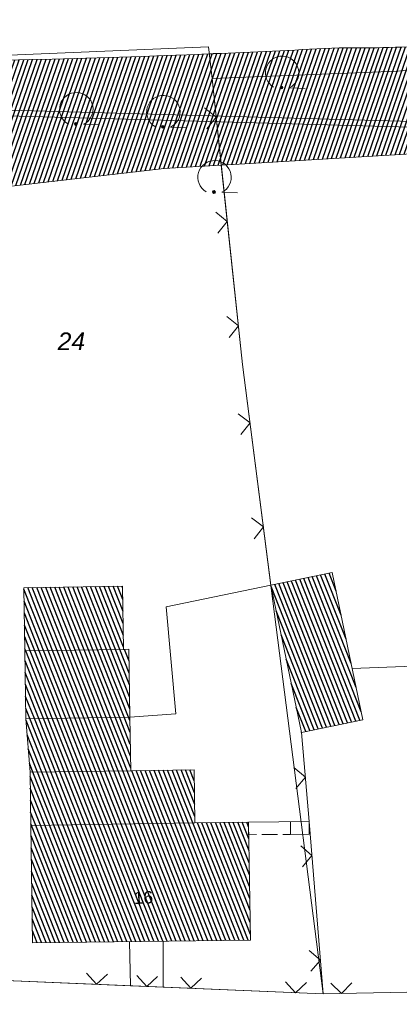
# Model space of a CAD drawing. Header units: metres. Extents: x 345144 to 348639, y 5629211 to 5635235.
# Tile 653 of 1056: x 346037 to 346055, y 5631697 to 5631744. Entities that reach past the tile are written whole.
import ezdxf
from ezdxf.enums import TextEntityAlignment as Align

# ---------------------------------------------------------------- set-up
doc = ezdxf.new("R2010")
doc.units = ezdxf.units.M
doc.header["$MEASUREMENT"] = 0
for name, color, linetype in [('028 Geländeform', 7, 'Continuous'), ('081-083 Topographie', 7, 'Continuous'), ('AX Flurstück', 7, 'Continuous'), ('AX Gebäude', 7, 'Continuous'), ('Blatt', 7, 'Continuous'), ('Definitionslinie', 7, 'Continuous'), ('Präsentationsobjekt -Text (punktförmig)', 7, 'Continuous')]:
    doc.layers.add(name, color=color, linetype=linetype)
doc.styles.add('ARIAL', font='arial.ttf', dxfattribs={"height": 1})
doc.styles.add('ARIALIT', font='ariali.ttf', dxfattribs={"height": 1})
pattern_1 = [(111.5294117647, (0, 0), (-0.186045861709, -0.07339575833), [])]

# ---------------------------------------------------------------- blocks, each defined once
blk = doc.blocks.new('alk_7100_nrwx2')
at = {"true_color": 0x2e2e2e}
h = blk.add_hatch(color=250, dxfattribs=at)
edge = h.paths.add_edge_path(flags=0)
edge.add_arc((0.024073, -0.597267), 0.057254, 180, 360, ccw=False)
edge.add_arc((0.024073, -0.597267), 0.057255, 0, 180, ccw=False)
at = {"color": 250, "lineweight": 5, "true_color": 0x2e2e2e, "flags": 128}
blk.add_lwpolyline([(0.349382, -0.597267), (1, -0.597267)], dxfattribs=at)
at = {"color": 250, "lineweight": 5, "true_color": 0x2e2e2e}
for centre, radius, start, end in [((0.024073, 0.012362), 0.690995, -61.9148169, -118.0851831), ((0.024073, -0.597267), 0.057255, 0, 180), ((0.024073, -0.597267), 0.057254, 180, 0)]:
    blk.add_arc(centre, radius, start, end, dxfattribs=at)

msp = doc.modelspace()

# ---------------------------------------------------------------- hatches: boundary and pattern name
at = {"layer": '028 Geländeform', "true_color": 0xb27500}
h = msp.add_hatch(dxfattribs=at)
h.set_pattern_fill('_USER', color=44, scale=0.2, angle=250.9552152, style=0, pattern_type=0)
h.set_pattern_definition([(250.9552151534, (0, 0), (0.1890527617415, -0.065261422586), [])])
h.paths.add_polyline_path([(346009.372, 5631740.861), (346010.685, 5631746.321), (346010.685, 5631746.321), (346012.568, 5631745.88), (346012.568, 5631745.88), (346013.011875, 5631745.712375), (346013.457563, 5631745.550484), (346013.90325, 5631745.388594), (346014.35075, 5631745.232438), (346014.79825, 5631745.076281), (346015.247563, 5631744.925859), (346015.696875, 5631744.775438), (346016.148, 5631744.63075), (346016.599125, 5631744.486063), (346017.052063, 5631744.347109), (346017.505, 5631744.208156), (346017.95975, 5631744.074938), (346018.4145, 5631743.941719), (346018.871063, 5631743.814234), (346019.327625, 5631743.68675), (346019.786, 5631743.565), (346019.786, 5631743.565), (346020.30125, 5631743.458125), (346020.817281, 5631743.355875), (346021.333313, 5631743.253625), (346021.850125, 5631743.156), (346022.366938, 5631743.058375), (346022.884531, 5631742.965375), (346023.402125, 5631742.872375), (346023.9205, 5631742.784), (346024.438875, 5631742.695625), (346024.958031, 5631742.611875), (346025.477188, 5631742.528125), (346025.997125, 5631742.449), (346026.517063, 5631742.369875), (346027.037781, 5631742.295375), (346027.5585, 5631742.220875), (346028.08, 5631742.151), (346028.08, 5631742.151), (346028.121, 5631742.15125), (346028.162, 5631742.1515), (346028.203, 5631742.15175), (346028.244, 5631742.152), (346028.285, 5631742.15225), (346028.326, 5631742.1525), (346028.367, 5631742.15275), (346028.408, 5631742.153), (346028.449, 5631742.15325), (346028.49, 5631742.1535), (346028.531, 5631742.15375), (346028.572, 5631742.154), (346028.613, 5631742.15425), (346028.654, 5631742.1545), (346028.695, 5631742.15475), (346028.736, 5631742.155), (346028.736, 5631742.155), (346028.742, 5631742.155125), (346028.748016, 5631742.155234), (346028.754031, 5631742.155344), (346028.760063, 5631742.155438), (346028.766094, 5631742.155531), (346028.772141, 5631742.155609), (346028.778188, 5631742.155688), (346028.78425, 5631742.15575), (346028.790313, 5631742.155813), (346028.796391, 5631742.155859), (346028.802469, 5631742.155906), (346028.808563, 5631742.155938), (346028.814656, 5631742.155969), (346028.820766, 5631742.155984), (346028.826875, 5631742.156), (346028.833, 5631742.156), (346028.833, 5631742.156), (346029.90425, 5631742.163875), (346030.975375, 5631742.176188), (346032.0465, 5631742.1885), (346033.1175, 5631742.20525), (346034.1885, 5631742.222), (346035.259375, 5631742.243187), (346036.33025, 5631742.264375), (346037.401, 5631742.29), (346038.47175, 5631742.315625), (346039.542375, 5631742.345688), (346040.613, 5631742.37575), (346041.6835, 5631742.41025), (346042.754, 5631742.44475), (346043.824375, 5631742.483688), (346044.89475, 5631742.522625), (346045.965, 5631742.566), (346045.965, 5631742.566), (346045.994125, 5631742.56725), (346046.02325, 5631742.568484), (346046.052375, 5631742.569719), (346046.0815, 5631742.570938), (346046.110625, 5631742.572156), (346046.13975, 5631742.573359), (346046.168875, 5631742.574563), (346046.198, 5631742.57575), (346046.227125, 5631742.576938), (346046.25625, 5631742.578109), (346046.285375, 5631742.579281), (346046.3145, 5631742.580438), (346046.343625, 5631742.581594), (346046.37275, 5631742.582734), (346046.401875, 5631742.583875), (346046.431, 5631742.585), (346046.431, 5631742.585), (346046.436, 5631742.58525), (346046.441, 5631742.5855), (346046.446, 5631742.58575), (346046.451, 5631742.586), (346046.456, 5631742.58625), (346046.461, 5631742.5865), (346046.466, 5631742.58675), (346046.471, 5631742.587), (346046.476, 5631742.58725), (346046.481, 5631742.5875), (346046.486, 5631742.58775), (346046.491, 5631742.588), (346046.496, 5631742.58825), (346046.501, 5631742.5885), (346046.506, 5631742.58875), (346046.511, 5631742.589), (346046.511, 5631742.589), (346046.863375, 5631742.603625), (346047.21575, 5631742.618734), (346047.568125, 5631742.633844), (346047.9205, 5631742.649438), (346048.272875, 5631742.665031), (346048.62525, 5631742.681109), (346048.977625, 5631742.697188), (346049.33, 5631742.71375), (346049.682375, 5631742.730313), (346050.03475, 5631742.747359), (346050.387125, 5631742.764406), (346050.7395, 5631742.781938), (346051.091875, 5631742.799469), (346051.44425, 5631742.817484), (346051.796625, 5631742.8355), (346052.149, 5631742.854), (346052.149, 5631742.854), (346052.4475, 5631742.849375), (346052.745891, 5631742.847938), (346053.044281, 5631742.8465), (346053.342563, 5631742.84825), (346053.640844, 5631742.85), (346053.939016, 5631742.854937), (346054.237188, 5631742.859875), (346054.53525, 5631742.868), (346054.833313, 5631742.876125), (346055.131266, 5631742.887438), (346055.429219, 5631742.89875), (346055.727063, 5631742.91325), (346056.024906, 5631742.92775), (346056.322641, 5631742.945438), (346056.620375, 5631742.963125), (346056.918, 5631742.984), (346056.918, 5631742.984), (346057.022875, 5631742.999), (346057.127734, 5631743.014), (346057.232594, 5631743.029), (346057.337438, 5631743.044), (346057.442281, 5631743.059), (346057.547109, 5631743.074), (346057.651938, 5631743.089), (346057.75675, 5631743.104), (346057.861563, 5631743.119), (346057.966359, 5631743.134), (346058.071156, 5631743.149), (346058.175937, 5631743.164), (346058.280719, 5631743.179), (346058.385484, 5631743.194), (346058.49025, 5631743.209), (346058.595, 5631743.224), (346058.595, 5631743.224), (346058.613, 5631743.226625), (346058.630984, 5631743.22925), (346058.648969, 5631743.231875), (346058.666938, 5631743.2345), (346058.684906, 5631743.237125), (346058.702859, 5631743.23975), (346058.720813, 5631743.242375), (346058.73875, 5631743.245), (346058.756688, 5631743.247625), (346058.774609, 5631743.25025), (346058.792531, 5631743.252875), (346058.810438, 5631743.2555), (346058.828344, 5631743.258125), (346058.846234, 5631743.26075), (346058.864125, 5631743.263375), (346058.882, 5631743.266), (346058.882, 5631743.266), (346059.106875, 5631743.29825), (346059.33175, 5631743.330531), (346059.556625, 5631743.362812), (346059.7815, 5631743.395125), (346060.006375, 5631743.427437), (346060.23125, 5631743.459781), (346060.456125, 5631743.492125), (346060.681, 5631743.5245), (346060.905875, 5631743.556875), (346061.13075, 5631743.589281), (346061.355625, 5631743.621688), (346061.5805, 5631743.654125), (346061.805375, 5631743.686563), (346062.03025, 5631743.719031), (346062.255125, 5631743.7515), (346062.48, 5631743.784), (346062.48, 5631743.784), (346062.556875, 5631743.795125), (346062.63375, 5631743.80625), (346062.710625, 5631743.817375), (346062.7875, 5631743.8285), (346062.864375, 5631743.839625), (346062.94125, 5631743.85075), (346063.018125, 5631743.861875), (346063.095, 5631743.873), (346063.171875, 5631743.884125), (346063.24875, 5631743.89525), (346063.325625, 5631743.906375), (346063.4025, 5631743.9175), (346063.479375, 5631743.928625), (346063.55625, 5631743.93975), (346063.633125, 5631743.950875), (346063.71, 5631743.962), (346063.71, 5631743.962), (346063.7765, 5631743.971625), (346063.843, 5631743.98125), (346063.9095, 5631743.990875), (346063.976, 5631744.0005), (346064.0425, 5631744.010125), (346064.109, 5631744.01975), (346064.1755, 5631744.029375), (346064.242, 5631744.039), (346064.3085, 5631744.048625), (346064.375, 5631744.05825), (346064.4415, 5631744.067875), (346064.508, 5631744.0775), (346064.5745, 5631744.087125), (346064.641, 5631744.09675), (346064.7075, 5631744.106375), (346064.774, 5631744.116), (346064.774, 5631744.116), (346076.359, 5631745.812), (346076.359, 5631745.812), (346079.237, 5631745.694), (346079.237, 5631745.694), (346084.491, 5631745.477), (346084.491, 5631745.477), (346085.542, 5631745.426), (346085.542, 5631745.426), (346103.509, 5631744.556), (346103.509, 5631744.556), (346113.424, 5631744.206), (346113.424, 5631744.206), (346113.430125, 5631744.2065), (346113.436266, 5631744.207), (346113.442406, 5631744.2075), (346113.448563, 5631744.208), (346113.454719, 5631744.2085), (346113.460891, 5631744.209), (346113.467063, 5631744.2095), (346113.47325, 5631744.21), (346113.479438, 5631744.2105), (346113.485641, 5631744.211), (346113.491844, 5631744.2115), (346113.498063, 5631744.212), (346113.504281, 5631744.2125), (346113.510516, 5631744.213), (346113.51675, 5631744.2135), (346113.523, 5631744.214), (346113.523, 5631744.214), (346113.525375, 5631744.21425), (346113.527766, 5631744.2145), (346113.530156, 5631744.21475), (346113.532563, 5631744.215), (346113.534969, 5631744.21525), (346113.537391, 5631744.2155), (346113.539813, 5631744.21575), (346113.54225, 5631744.216), (346113.544688, 5631744.21625), (346113.547141, 5631744.2165), (346113.549594, 5631744.21675), (346113.552063, 5631744.217), (346113.554531, 5631744.21725), (346113.557016, 5631744.2175), (346113.5595, 5631744.21775), (346113.562, 5631744.218), (346113.562, 5631744.218), (346113.809125, 5631744.240625), (346114.052516, 5631744.271656), (346114.295906, 5631744.302688), (346114.535563, 5631744.342125), (346114.775219, 5631744.381563), (346115.011141, 5631744.429406), (346115.247063, 5631744.47725), (346115.47925, 5631744.5335), (346115.711437, 5631744.58975), (346115.939891, 5631744.654406), (346116.168344, 5631744.719063), (346116.393063, 5631744.792125), (346116.617781, 5631744.865188), (346116.838766, 5631744.946656), (346117.05975, 5631745.028125), (346117.277, 5631745.118), (346117.277, 5631745.118), (346117.282, 5631745.120125), (346117.287016, 5631745.12225), (346117.292031, 5631745.124375), (346117.297063, 5631745.1265), (346117.302094, 5631745.128625), (346117.307141, 5631745.13075), (346117.312188, 5631745.132875), (346117.31725, 5631745.135), (346117.322313, 5631745.137125), (346117.327391, 5631745.13925), (346117.332469, 5631745.141375), (346117.337563, 5631745.1435), (346117.342656, 5631745.145625), (346117.347766, 5631745.14775), (346117.352875, 5631745.149875), (346117.358, 5631745.152), (346117.358, 5631745.152), (346117.359, 5631745.152375), (346117.359984, 5631745.152766), (346117.360969, 5631745.153156), (346117.361937, 5631745.153563), (346117.362906, 5631745.153969), (346117.363859, 5631745.154391), (346117.364812, 5631745.154813), (346117.36575, 5631745.15525), (346117.366688, 5631745.155688), (346117.367609, 5631745.156141), (346117.368531, 5631745.156594), (346117.369438, 5631745.157063), (346117.370344, 5631745.157531), (346117.371234, 5631745.158016), (346117.372125, 5631745.1585), (346117.373, 5631745.159), (346117.373, 5631745.159), (346117.625625, 5631745.266125), (346117.873156, 5631745.384734), (346118.120688, 5631745.503344), (346118.363125, 5631745.633438), (346118.605563, 5631745.763531), (346118.842906, 5631745.905109), (346119.08025, 5631746.046688), (346119.3125, 5631746.19975), (346119.54475, 5631746.352813), (346119.771906, 5631746.517359), (346119.999062, 5631746.681906), (346120.221125, 5631746.857938), (346120.443188, 5631747.033969), (346120.660156, 5631747.221484), (346120.877125, 5631747.409), (346121.089, 5631747.608), (346121.089, 5631747.608), (346121.0925, 5631747.61175), (346121.096, 5631747.615516), (346121.0995, 5631747.619281), (346121.103, 5631747.623063), (346121.1065, 5631747.626844), (346121.11, 5631747.630641), (346121.1135, 5631747.634438), (346121.117, 5631747.63825), (346121.1205, 5631747.642063), (346121.124, 5631747.645891), (346121.1275, 5631747.649719), (346121.131, 5631747.653562), (346121.1345, 5631747.657406), (346121.138, 5631747.661266), (346121.1415, 5631747.665125), (346121.145, 5631747.669), (346121.145, 5631747.669), (346121.1455, 5631747.669625), (346121.146016, 5631747.67025), (346121.146531, 5631747.670875), (346121.147063, 5631747.6715), (346121.147594, 5631747.672125), (346121.148141, 5631747.67275), (346121.148688, 5631747.673375), (346121.14925, 5631747.674), (346121.149813, 5631747.674625), (346121.150391, 5631747.67525), (346121.150969, 5631747.675875), (346121.151563, 5631747.6765), (346121.152156, 5631747.677125), (346121.152766, 5631747.67775), (346121.153375, 5631747.678375), (346121.154, 5631747.679), (346121.154, 5631747.679), (346121.243125, 5631747.7775), (346121.328375, 5631747.877531), (346121.413625, 5631747.977563), (346121.495, 5631748.079125), (346121.576375, 5631748.180688), (346121.653875, 5631748.283781), (346121.731375, 5631748.386875), (346121.805, 5631748.4915), (346121.878625, 5631748.596125), (346121.948375, 5631748.702281), (346122.018125, 5631748.808438), (346122.084, 5631748.916125), (346122.149875, 5631749.023813), (346122.211875, 5631749.133031), (346122.273875, 5631749.24225), (346122.332, 5631749.353), (346122.332, 5631749.353), (346122.333875, 5631749.3565), (346122.335734, 5631749.36), (346122.337594, 5631749.3635), (346122.339438, 5631749.367), (346122.341281, 5631749.3705), (346122.343109, 5631749.374), (346122.344938, 5631749.3775), (346122.34675, 5631749.381), (346122.348563, 5631749.3845), (346122.350359, 5631749.388), (346122.352156, 5631749.3915), (346122.353938, 5631749.395), (346122.355719, 5631749.3985), (346122.357484, 5631749.402), (346122.35925, 5631749.4055), (346122.361, 5631749.409), (346122.361, 5631749.409), (346122.361125, 5631749.409375), (346122.361266, 5631749.409734), (346122.361406, 5631749.410094), (346122.361563, 5631749.410438), (346122.361719, 5631749.410781), (346122.361891, 5631749.411109), (346122.362063, 5631749.411438), (346122.36225, 5631749.41175), (346122.362438, 5631749.412063), (346122.362641, 5631749.412359), (346122.362844, 5631749.412656), (346122.363063, 5631749.412938), (346122.363281, 5631749.413219), (346122.363516, 5631749.413484), (346122.36375, 5631749.41375), (346122.364, 5631749.414), (346122.364, 5631749.414), (346122.466625, 5631749.614125), (346122.556672, 5631749.819234), (346122.646719, 5631750.024344), (346122.724187, 5631750.234438), (346122.801656, 5631750.444531), (346122.866547, 5631750.659609), (346122.931438, 5631750.874688), (346122.98375, 5631751.09475), (346123.036063, 5631751.314813), (346123.075797, 5631751.539859), (346123.115531, 5631751.764906), (346123.142688, 5631751.994938), (346123.169844, 5631752.224969), (346123.184422, 5631752.459984), (346123.199, 5631752.695), (346123.201, 5631752.935), (346123.201, 5631752.935), (346124.389, 5631753.163), (346124.389, 5631753.163), (346127.768, 5631753.812), (346127.768, 5631753.812), (346129.726, 5631754.782), (346129.726, 5631754.782), (346132.702, 5631754.937), (346132.702, 5631754.937), (346132.325875, 5631754.804875), (346131.968, 5631754.648578), (346131.610125, 5631754.492281), (346131.2705, 5631754.311813), (346130.930875, 5631754.131344), (346130.6095, 5631753.926703), (346130.288125, 5631753.722062), (346129.985, 5631753.49325), (346129.681875, 5631753.264437), (346129.397, 5631753.011453), (346129.112125, 5631752.758469), (346128.8455, 5631752.481313), (346128.578875, 5631752.204156), (346128.3305, 5631751.902828), (346128.082125, 5631751.6015), (346127.852, 5631751.276), (346127.852, 5631751.276), (346127.68, 5631751.025875), (346127.519406, 5631750.770438), (346127.358813, 5631750.515), (346127.209625, 5631750.25425), (346127.060438, 5631749.9935), (346126.922656, 5631749.727438), (346126.784875, 5631749.461375), (346126.6585, 5631749.19), (346126.532125, 5631748.918625), (346126.417156, 5631748.641938), (346126.302188, 5631748.36525), (346126.198625, 5631748.08325), (346126.095063, 5631747.80125), (346126.002906, 5631747.513937), (346125.91075, 5631747.226625), (346125.83, 5631746.934), (346125.83, 5631746.934), (346125.601375, 5631746.4225), (346125.342938, 5631745.93625), (346125.0845, 5631745.45), (346124.79625, 5631744.989), (346124.508, 5631744.528), (346124.189938, 5631744.09225), (346123.871875, 5631743.6565), (346123.524, 5631743.246), (346123.176125, 5631742.8355), (346122.798438, 5631742.45025), (346122.42075, 5631742.065), (346122.01325, 5631741.705), (346121.60575, 5631741.345), (346121.168438, 5631741.01025), (346120.731125, 5631740.6755), (346120.264, 5631740.366), (346120.264, 5631740.366), (346120.00025, 5631740.29225), (346119.73525, 5631740.228406), (346119.47025, 5631740.164563), (346119.204, 5631740.110625), (346118.93775, 5631740.056688), (346118.67025, 5631740.012656), (346118.40275, 5631739.968625), (346118.134, 5631739.9345), (346117.86525, 5631739.900375), (346117.59525, 5631739.876156), (346117.32525, 5631739.851938), (346117.054, 5631739.837625), (346116.78275, 5631739.823313), (346116.51025, 5631739.818906), (346116.23775, 5631739.8145), (346115.964, 5631739.82), (346115.964, 5631739.82), (346115.953875, 5631739.82), (346115.943734, 5631739.82), (346115.933594, 5631739.82), (346115.923438, 5631739.82), (346115.913281, 5631739.82), (346115.903109, 5631739.82), (346115.892938, 5631739.82), (346115.88275, 5631739.82), (346115.872563, 5631739.82), (346115.862359, 5631739.82), (346115.852156, 5631739.82), (346115.841938, 5631739.82), (346115.831719, 5631739.82), (346115.821484, 5631739.82), (346115.81125, 5631739.82), (346115.801, 5631739.82), (346115.801, 5631739.82), (346115.79075, 5631739.82), (346115.780516, 5631739.82), (346115.770281, 5631739.82), (346115.760063, 5631739.82), (346115.749844, 5631739.82), (346115.739641, 5631739.82), (346115.729438, 5631739.82), (346115.71925, 5631739.82), (346115.709063, 5631739.82), (346115.698891, 5631739.82), (346115.688719, 5631739.82), (346115.678563, 5631739.82), (346115.668406, 5631739.82), (346115.658266, 5631739.82), (346115.648125, 5631739.82), (346115.638, 5631739.82), (346115.638, 5631739.82), (346115.6175, 5631739.82), (346115.597016, 5631739.82), (346115.576531, 5631739.82), (346115.556063, 5631739.82), (346115.535594, 5631739.82), (346115.515141, 5631739.82), (346115.494687, 5631739.82), (346115.47425, 5631739.82), (346115.453813, 5631739.82), (346115.433391, 5631739.82), (346115.412969, 5631739.82), (346115.392562, 5631739.82), (346115.372156, 5631739.82), (346115.351766, 5631739.82), (346115.331375, 5631739.82), (346115.311, 5631739.82), (346115.311, 5631739.82), (346114.32475, 5631739.821), (346113.338531, 5631739.825438), (346112.352313, 5631739.829875), (346111.366125, 5631739.83775), (346110.379938, 5631739.845625), (346109.393781, 5631739.856938), (346108.407625, 5631739.86825), (346107.4215, 5631739.883), (346106.435375, 5631739.89775), (346105.449281, 5631739.915938), (346104.463188, 5631739.934125), (346103.477125, 5631739.95575), (346102.491063, 5631739.977375), (346101.505031, 5631740.002438), (346100.519, 5631740.0275), (346099.533, 5631740.056), (346099.533, 5631740.056), (346099.43625, 5631740.0575), (346099.3395, 5631740.059031), (346099.24275, 5631740.060563), (346099.146, 5631740.062125), (346099.04925, 5631740.063688), (346098.9525, 5631740.065281), (346098.85575, 5631740.066875), (346098.759, 5631740.0685), (346098.66225, 5631740.070125), (346098.5655, 5631740.071781), (346098.46875, 5631740.073438), (346098.372, 5631740.075125), (346098.27525, 5631740.076813), (346098.1785, 5631740.078531), (346098.08175, 5631740.08025), (346097.985, 5631740.082), (346097.985, 5631740.082), (346096.987, 5631740.09875), (346095.989016, 5631740.116438), (346094.991031, 5631740.134125), (346093.993063, 5631740.15275), (346092.995094, 5631740.171375), (346091.997141, 5631740.190938), (346090.999188, 5631740.2105), (346090.00125, 5631740.231), (346089.003312, 5631740.2515), (346088.005391, 5631740.272938), (346087.007469, 5631740.294375), (346086.009562, 5631740.31675), (346085.011656, 5631740.339125), (346084.013766, 5631740.362438), (346083.015875, 5631740.38575), (346082.018, 5631740.41), (346082.018, 5631740.41), (346081.882125, 5631740.413125), (346081.74625, 5631740.416031), (346081.610375, 5631740.418938), (346081.4745, 5631740.421625), (346081.338625, 5631740.424313), (346081.20275, 5631740.426781), (346081.066875, 5631740.42925), (346080.931, 5631740.4315), (346080.795125, 5631740.43375), (346080.65925, 5631740.435781), (346080.523375, 5631740.437813), (346080.3875, 5631740.439625), (346080.251625, 5631740.441438), (346080.11575, 5631740.443031), (346079.979875, 5631740.444625), (346079.844, 5631740.446), (346079.844, 5631740.446), (346079.402625, 5631740.45075), (346078.96125, 5631740.453344), (346078.519875, 5631740.455938), (346078.0785, 5631740.456375), (346077.637125, 5631740.456813), (346077.19575, 5631740.455094), (346076.754375, 5631740.453375), (346076.313, 5631740.4495), (346075.871625, 5631740.445625), (346075.43025, 5631740.439594), (346074.988875, 5631740.433563), (346074.5475, 5631740.425375), (346074.106125, 5631740.417188), (346073.66475, 5631740.406844), (346073.223375, 5631740.3965), (346072.782, 5631740.384), (346072.782, 5631740.384), (346072.356125, 5631740.350625), (346071.932281, 5631740.306266), (346071.508438, 5631740.261906), (346071.086625, 5631740.206563), (346070.664813, 5631740.151219), (346070.245031, 5631740.084891), (346069.82525, 5631740.018563), (346069.4075, 5631739.94125), (346068.98975, 5631739.863938), (346068.574031, 5631739.775641), (346068.158313, 5631739.687344), (346067.744625, 5631739.588063), (346067.330938, 5631739.488781), (346066.919281, 5631739.378516), (346066.507625, 5631739.26825), (346066.098, 5631739.147), (346066.098, 5631739.147), (346063.033, 5631738.355), (346063.033, 5631738.355), (346062.477, 5631738.211), (346062.477, 5631738.211), (346047.387, 5631737.315), (346047.387, 5631737.315), (346046.531, 5631737.264), (346046.531, 5631737.264), (346043.81, 5631737.103), (346043.81, 5631737.103), (346029.662, 5631735.464), (346029.662, 5631735.464), (346028.899, 5631735.444), (346028.899, 5631735.444), (346026.566, 5631735.383), (346026.566, 5631735.383), (346017.078, 5631735.978), (346017.078, 5631735.978), (346017.071625, 5631735.98), (346017.06525, 5631735.982016), (346017.058875, 5631735.984031), (346017.0525, 5631735.986063), (346017.046125, 5631735.988094), (346017.03975, 5631735.990141), (346017.033375, 5631735.992188), (346017.027, 5631735.99425), (346017.020625, 5631735.996312), (346017.01425, 5631735.998391), (346017.007875, 5631736.000469), (346017.0015, 5631736.002563), (346016.995125, 5631736.004656), (346016.98875, 5631736.006766), (346016.982375, 5631736.008875), (346016.976, 5631736.011), (346016.976, 5631736.011), (346016.96925, 5631736.013125), (346016.962516, 5631736.015266), (346016.955781, 5631736.017406), (346016.949063, 5631736.019563), (346016.942344, 5631736.021719), (346016.935641, 5631736.023891), (346016.928938, 5631736.026063), (346016.92225, 5631736.02825), (346016.915563, 5631736.030438), (346016.908891, 5631736.032641), (346016.902219, 5631736.034844), (346016.895563, 5631736.037063), (346016.888906, 5631736.039281), (346016.882266, 5631736.041516), (346016.875625, 5631736.04375), (346016.869, 5631736.046), (346016.869, 5631736.046), (346016.682, 5631736.107375), (346016.4965, 5631736.171641), (346016.311, 5631736.235906), (346016.127, 5631736.303063), (346015.943, 5631736.370219), (346015.7605, 5631736.440266), (346015.578, 5631736.510312), (346015.397, 5631736.58325), (346015.216, 5631736.656188), (346015.0365, 5631736.732016), (346014.857, 5631736.807844), (346014.679, 5631736.886563), (346014.501, 5631736.965281), (346014.3245, 5631737.046891), (346014.148, 5631737.1285), (346013.973, 5631737.213), (346013.973, 5631737.213), (346013.95275, 5631737.22275), (346013.9325, 5631737.232547), (346013.91225, 5631737.242344), (346013.892, 5631737.252188), (346013.87175, 5631737.262031), (346013.8515, 5631737.271922), (346013.83125, 5631737.281813), (346013.811, 5631737.29175), (346013.79075, 5631737.301688), (346013.7705, 5631737.311672), (346013.75025, 5631737.321656), (346013.73, 5631737.331688), (346013.70975, 5631737.341719), (346013.6895, 5631737.351797), (346013.66925, 5631737.361875), (346013.649, 5631737.372), (346013.649, 5631737.372), (346013.6485, 5631737.37225), (346013.648, 5631737.372516), (346013.6475, 5631737.372781), (346013.647, 5631737.373063), (346013.6465, 5631737.373344), (346013.646, 5631737.373641), (346013.6455, 5631737.373938), (346013.645, 5631737.37425), (346013.6445, 5631737.374563), (346013.644, 5631737.374891), (346013.6435, 5631737.375219), (346013.643, 5631737.375563), (346013.6425, 5631737.375906), (346013.642, 5631737.376266), (346013.6415, 5631737.376625), (346013.641, 5631737.377), (346013.641, 5631737.377), (346013.605, 5631737.395), (346013.569063, 5631737.413125), (346013.533125, 5631737.43125), (346013.49725, 5631737.4495), (346013.461375, 5631737.46775), (346013.425563, 5631737.486125), (346013.38975, 5631737.5045), (346013.354, 5631737.523), (346013.31825, 5631737.5415), (346013.282563, 5631737.560125), (346013.246875, 5631737.57875), (346013.21125, 5631737.5975), (346013.175625, 5631737.61625), (346013.140063, 5631737.635125), (346013.1045, 5631737.654), (346013.069, 5631737.673), (346013.069, 5631737.673), (346013.063875, 5631737.67575), (346013.05875, 5631737.678516), (346013.053625, 5631737.681281), (346013.0485, 5631737.684063), (346013.043375, 5631737.686844), (346013.03825, 5631737.689641), (346013.033125, 5631737.692438), (346013.028, 5631737.69525), (346013.022875, 5631737.698063), (346013.01775, 5631737.700891), (346013.012625, 5631737.703719), (346013.0075, 5631737.706563), (346013.002375, 5631737.709406), (346012.99725, 5631737.712266), (346012.992125, 5631737.715125), (346012.987, 5631737.718), (346012.987, 5631737.718), (346012.980375, 5631737.7215), (346012.973766, 5631737.725016), (346012.967156, 5631737.728531), (346012.960563, 5631737.732063), (346012.953969, 5631737.735594), (346012.947391, 5631737.739141), (346012.940813, 5631737.742688), (346012.93425, 5631737.74625), (346012.927688, 5631737.749813), (346012.921141, 5631737.753391), (346012.914594, 5631737.756969), (346012.908063, 5631737.760563), (346012.901531, 5631737.764156), (346012.895016, 5631737.767766), (346012.8885, 5631737.771375), (346012.882, 5631737.775), (346012.882, 5631737.775), (346012.75125, 5631737.84675), (346012.621391, 5631737.920203), (346012.491531, 5631737.993656), (346012.362563, 5631738.068813), (346012.233594, 5631738.143969), (346012.105516, 5631738.220828), (346011.977438, 5631738.297688), (346011.85025, 5631738.37625), (346011.723063, 5631738.454813), (346011.596766, 5631738.535078), (346011.470469, 5631738.615344), (346011.345063, 5631738.697313), (346011.219656, 5631738.779281), (346011.095141, 5631738.862953), (346010.970625, 5631738.946625), (346010.847, 5631739.032), (346010.847, 5631739.032), (346010.8405, 5631739.0365), (346010.834, 5631739.041), (346010.8275, 5631739.0455), (346010.821, 5631739.05), (346010.8145, 5631739.0545), (346010.808, 5631739.059), (346010.8015, 5631739.0635), (346010.795, 5631739.068), (346010.7885, 5631739.0725), (346010.782, 5631739.077), (346010.7755, 5631739.0815), (346010.769, 5631739.086), (346010.7625, 5631739.0905), (346010.756, 5631739.095), (346010.7495, 5631739.0995), (346010.743, 5631739.104), (346010.743, 5631739.104), (346010.69775, 5631739.135625), (346010.652625, 5631739.167469), (346010.6075, 5631739.199313), (346010.5625, 5631739.231375), (346010.5175, 5631739.263437), (346010.472625, 5631739.295719), (346010.42775, 5631739.328), (346010.383, 5631739.3605), (346010.33825, 5631739.393), (346010.293625, 5631739.425719), (346010.249, 5631739.458438), (346010.2045, 5631739.491375), (346010.16, 5631739.524313), (346010.115625, 5631739.557469), (346010.07125, 5631739.590625), (346010.027, 5631739.624), (346010.027, 5631739.624)], flags=0)
at = {"layer": 'AX Gebäude', "true_color": 0x4f4f4f}
h = msp.add_hatch(dxfattribs=at)
h.set_pattern_fill('_USER', color=251, scale=0.2, angle=111.5294118, style=0, pattern_type=0)
h.set_pattern_definition(pattern_1)
h.paths.add_polyline_path([(346048.894, 5631717.238), (346051.818, 5631717.847), (346053.273, 5631710.834), (346050.354, 5631710.227)], flags=0)
h = msp.add_hatch(dxfattribs=at)
h.set_pattern_fill('_USER', color=251, scale=0.2, angle=111.5294118, style=0, pattern_type=0)
h.set_pattern_definition(pattern_1)
h.paths.add_polyline_path([(346037.179, 5631714.112), (346037.131, 5631717.123), (346041.833, 5631717.197), (346041.879, 5631714.185)], flags=0)
h = msp.add_hatch(dxfattribs=at)
h.set_pattern_fill('_USER', color=251, scale=0.2, angle=111.5294118, style=0, pattern_type=0)
h.set_pattern_definition(pattern_1)
h.paths.add_polyline_path([(346037.179, 5631714.112), (346041.879, 5631714.185), (346042.129, 5631714.189), (346042.18, 5631710.958), (346037.229, 5631710.881)], flags=0)
h = msp.add_hatch(dxfattribs=at)
h.set_pattern_fill('_USER', color=251, scale=0.2, angle=111.5294118, style=0, pattern_type=0)
h.set_pattern_definition(pattern_1)
h.paths.add_polyline_path([(346037.229, 5631710.881), (346042.18, 5631710.958), (346042.219, 5631708.401), (346037.423, 5631708.327)], flags=0)
h = msp.add_hatch(dxfattribs=at)
h.set_pattern_fill('_USER', color=251, scale=0.2, angle=111.5294118, style=0, pattern_type=0)
h.set_pattern_definition(pattern_1)
h.paths.add_polyline_path([(346037.423, 5631708.327), (346042.219, 5631708.401), (346045.241, 5631708.447), (346045.28, 5631705.912), (346037.461, 5631705.795)], flags=0)
h = msp.add_hatch(dxfattribs=at)
h.set_pattern_fill('_USER', color=251, scale=0.2, angle=111.5294118, style=0, pattern_type=0)
h.set_pattern_definition(pattern_1)
h.paths.add_polyline_path([(346037.461, 5631705.795), (346045.28, 5631705.912), (346047.832, 5631705.952), (346047.925, 5631700.33), (346037.543, 5631700.202)], flags=0)

# ---------------------------------------------------------------- linework, layer by layer
at = {"layer": '081-083 Topographie', "color": 7, "linetype": 'Continuous', "lineweight": 5, "flags": 128}
for points in [[(346046.091, 5631741.389), (346046.531, 5631737.264), (346046.531, 5631737.264), (346047.546, 5631727.755), (346047.546, 5631727.755), (346048.894, 5631717.238)], [(346048.894, 5631717.238), (346043.908, 5631716.214), (346043.908, 5631716.214), (346044.37, 5631711.11), (346044.37, 5631711.11), (346042.18, 5631710.957)], [(346052.768, 5631713.269), (346058.531, 5631713.493)], [(346050.355, 5631710.227), (346050.722, 5631705.976), (346050.722, 5631705.976), (346051.392, 5631697.768)], [(346047.832, 5631705.952), (346050.722, 5631705.976)], [(346042.167, 5631700.259), (346042.204, 5631698.157)], [(346043.757, 5631700.278), (346043.759, 5631698.091)], [(346033.992, 5631698.504), (346042.204, 5631698.157), (346042.204, 5631698.157), (346043.759, 5631698.091), (346043.759, 5631698.091), (346051.392, 5631697.768)], [(346051.392, 5631697.768), (346068.129, 5631698.104)]]:
    msp.add_lwpolyline(points, dxfattribs=at)
at = {"layer": 'AX Flurstück', "color": 8, "linetype": 'Continuous', "lineweight": 13, "true_color": 0x808080, "flags": 128}
for points in [[(346135.579, 5631813.345), (346120.799, 5631801.459), (346121.249, 5631773.942), (346124.201, 5631754.676), (346124.622, 5631751.272), (346114.87, 5631743.103), (346108.063, 5631743.45), (346097.661, 5631743.75), (346085.661, 5631743.708), (346079.808, 5631827.962), (346072.995, 5631826.767), (346075.873, 5631787.764), (346061.267, 5631786.867), (346064.774, 5631744.116), (346062.475, 5631744.179), (346062.499, 5631742.567), (346054.948, 5631741.74), (346046.091, 5631741.389), (346045.93, 5631742.896), (346028.079, 5631742.151), (346009.629, 5631736.649)], [(346047.546, 5631727.755), (346051.391, 5631697.768), (346033.992, 5631698.505), (346029.846, 5631727.683), (346028.079, 5631742.151), (346045.93, 5631742.896), (346046.091, 5631741.389), (346047.546, 5631727.755)], [(346068.128, 5631698.105), (346051.391, 5631697.768), (346047.546, 5631727.755), (346046.091, 5631741.389), (346054.948, 5631741.74), (346062.499, 5631742.567), (346068.128, 5631698.105)], [(346086.008, 5631698.89), (346102.952, 5631698.143), (346120.826, 5631698.676), (346120.227, 5631694.002), (346110.18, 5631693.749), (346107.039, 5631693.862), (346108.475, 5631688.468), (346096.948, 5631687.778), (346083.643, 5631687.499), (346084.266, 5631693.11), (346059.621, 5631694.122), (346049.447, 5631694.195), (346037.123, 5631694.295), (346034.436, 5631694.174), (346023.297, 5631686.501), (346019.033, 5631685.474), (346016.605, 5631692.717), (346015.997, 5631696.484), (346033.992, 5631698.505), (346051.391, 5631697.768), (346068.128, 5631698.105), (346086.008, 5631698.89)]]:
    msp.add_lwpolyline(points, dxfattribs=at)
at = {"layer": 'AX Gebäude', "color": 7, "linetype": 'Continuous', "lineweight": 5, "flags": 128}
for points in [[(346048.894, 5631717.238), (346051.818, 5631717.847), (346053.273, 5631710.834), (346050.354, 5631710.227), (346048.894, 5631717.238)], [(346037.179, 5631714.112), (346037.131, 5631717.123), (346041.833, 5631717.197), (346041.879, 5631714.185), (346037.179, 5631714.112)], [(346037.179, 5631714.112), (346041.879, 5631714.185), (346042.129, 5631714.189), (346042.18, 5631710.958), (346037.229, 5631710.881), (346037.179, 5631714.112)], [(346037.229, 5631710.881), (346042.18, 5631710.958), (346042.219, 5631708.401), (346037.423, 5631708.327), (346037.229, 5631710.881)], [(346037.423, 5631708.327), (346042.219, 5631708.401), (346045.241, 5631708.447), (346045.28, 5631705.912), (346037.461, 5631705.795), (346037.423, 5631708.327)], [(346037.461, 5631705.795), (346045.28, 5631705.912), (346047.832, 5631705.952), (346047.925, 5631700.33), (346037.543, 5631700.202), (346037.461, 5631705.795)]]:
    msp.add_lwpolyline(points, dxfattribs=at)
at = {"layer": 'Blatt', "color": 205, "linetype": 'Continuous', "lineweight": 5, "true_color": 0x873099, "flags": 128}
for points in [[(345896.548, 5631743.817), (345899.544, 5631850.195), (345999.397, 5631879.63), (345998.551, 5631913.463), (346058.619, 5631921.978), (346072.237, 5631883.782), (346112.288, 5631896.345), (346200.253, 5631904.994), (346223.86, 5631882.121), (346261.053, 5631882.873), (346286.994, 5631890.203), (346344.136, 5631937.665), (346401.961, 5631930.519), (346396.306, 5631729.744), (345896.548, 5631743.817)], [(346389.009, 5631479.609), (345896.378, 5631493.48), (345894.943, 5631530.127), (345896.135, 5631562.44), (345895.074, 5631605.532), (345892.475, 5631608.17), (345896.288, 5631743.557), (346396.046, 5631729.484), (346389.009, 5631479.609)]]:
    msp.add_lwpolyline(points, dxfattribs=at)
at = {"layer": 'Definitionslinie', "color": 44, "linetype": 'Continuous', "lineweight": 5, "true_color": 0xb27500, "flags": 128}
for points in [[(346036.33025, 5631742.264375), (346037.401, 5631742.29), (346038.47175, 5631742.315625), (346039.542375, 5631742.345688), (346040.613, 5631742.37575), (346041.6835, 5631742.41025), (346042.754, 5631742.44475), (346043.824375, 5631742.483688), (346044.89475, 5631742.522625), (346045.965, 5631742.566), (346045.965, 5631742.566), (346045.994125, 5631742.56725), (346046.02325, 5631742.568484), (346046.052375, 5631742.569719), (346046.0815, 5631742.570938), (346046.110625, 5631742.572156), (346046.13975, 5631742.573359), (346046.168875, 5631742.574563), (346046.198, 5631742.57575), (346046.227125, 5631742.576938), (346046.25625, 5631742.578109), (346046.285375, 5631742.579281), (346046.3145, 5631742.580438), (346046.343625, 5631742.581594), (346046.37275, 5631742.582734), (346046.401875, 5631742.583875), (346046.431, 5631742.585), (346046.431, 5631742.585), (346046.436, 5631742.58525), (346046.441, 5631742.5855), (346046.446, 5631742.58575), (346046.451, 5631742.586), (346046.456, 5631742.58625), (346046.461, 5631742.5865), (346046.466, 5631742.58675), (346046.471, 5631742.587), (346046.476, 5631742.58725), (346046.481, 5631742.5875), (346046.486, 5631742.58775), (346046.491, 5631742.588), (346046.496, 5631742.58825), (346046.501, 5631742.5885), (346046.506, 5631742.58875), (346046.511, 5631742.589), (346046.511, 5631742.589), (346046.863375, 5631742.603625), (346047.21575, 5631742.618734), (346047.568125, 5631742.633844), (346047.9205, 5631742.649438), (346048.272875, 5631742.665031), (346048.62525, 5631742.681109), (346048.977625, 5631742.697188), (346049.33, 5631742.71375), (346049.682375, 5631742.730313), (346050.03475, 5631742.747359), (346050.387125, 5631742.764406), (346050.7395, 5631742.781938), (346051.091875, 5631742.799469), (346051.44425, 5631742.817484), (346051.796625, 5631742.8355), (346052.149, 5631742.854)], [(346052.149, 5631742.854), (346052.4475, 5631742.849375), (346052.745891, 5631742.847938), (346053.044281, 5631742.8465), (346053.342563, 5631742.84825), (346053.640844, 5631742.85), (346053.939016, 5631742.854937), (346054.237188, 5631742.859875), (346054.53525, 5631742.868), (346054.833313, 5631742.876125), (346055.131266, 5631742.887438), (346055.429219, 5631742.89875), (346055.727063, 5631742.91325), (346056.024906, 5631742.92775), (346056.322641, 5631742.945438), (346056.620375, 5631742.963125), (346056.918, 5631742.984)], [(346047.387, 5631737.315), (346062.477, 5631738.211)], [(346029.662, 5631735.464), (346043.81, 5631737.103)], [(346043.81, 5631737.103), (346046.531, 5631737.264), (346046.531, 5631737.264), (346047.387, 5631737.315)]]:
    msp.add_lwpolyline(points, dxfattribs=at)
at = {"layer": 'Definitionslinie', "color": 7, "linetype": 'Continuous', "lineweight": 5, "flags": 128}
for points in [[(346046.091, 5631741.389), (346046.531, 5631737.264), (346046.531, 5631737.264), (346047.546, 5631727.755)], [(346045.844, 5631738.994), (346046.288, 5631739.544), (346045.738, 5631739.988)], [(346045.844, 5631738.994), (346046.288, 5631739.544), (346045.738, 5631739.988)], [(346046.374, 5631734.022), (346046.818, 5631734.572), (346046.268, 5631735.016)], [(346046.374, 5631734.022), (346046.818, 5631734.572), (346046.268, 5631735.016)], [(346046.905, 5631729.05), (346047.349, 5631729.6), (346046.799, 5631730.044)], [(346046.905, 5631729.05), (346047.349, 5631729.6), (346046.799, 5631730.044)], [(346047.546, 5631727.755), (346048.894, 5631717.238)], [(346047.47, 5631724.417), (346047.902, 5631724.976), (346047.343, 5631725.409)], [(346047.47, 5631724.417), (346047.902, 5631724.976), (346047.343, 5631725.409)], [(346048.105, 5631719.457), (346048.538, 5631720.017), (346047.978, 5631720.449)], [(346048.105, 5631719.457), (346048.538, 5631720.017), (346047.978, 5631720.449)], [(346043.908, 5631716.214), (346048.894, 5631717.238)], [(346043.908, 5631716.214), (346044.37, 5631711.11)], [(346052.768, 5631713.269), (346058.531, 5631713.493)], [(346042.18, 5631710.957), (346044.37, 5631711.11)], [(346050.355, 5631710.227), (346050.722, 5631705.976)], [(346050.083, 5631707.56), (346050.539, 5631708.102), (346049.997, 5631708.557)], [(346050.083, 5631707.56), (346050.539, 5631708.102), (346049.997, 5631708.557)], [(346047.832, 5631705.952), (346050.722, 5631705.976)], [(346047.837, 5631705.352), (346047.832, 5631705.952)], [(346047.837, 5631705.352), (346047.832, 5631705.952)], [(346047.837, 5631705.352), (346047.833, 5631705.952)], [(346047.837, 5631705.352), (346047.833, 5631705.952)], [(346049.836, 5631705.369), (346049.832, 5631705.969)], [(346049.836, 5631705.369), (346049.832, 5631705.969)], [(346050.727, 5631705.376), (346050.722, 5631705.976)], [(346050.727, 5631705.376), (346050.722, 5631705.976)], [(346050.722, 5631705.976), (346051.392, 5631697.768)], [(346047.837, 5631705.352), (346048.212, 5631705.355)], [(346047.837, 5631705.352), (346048.212, 5631705.355)], [(346048.462, 5631705.357), (346049.212, 5631705.363)], [(346048.462, 5631705.357), (346049.212, 5631705.363)], [(346049.462, 5631705.365), (346049.837, 5631705.369)], [(346049.462, 5631705.365), (346049.837, 5631705.369)], [(346049.837, 5631705.369), (346050.727, 5631705.376)], [(346049.837, 5631705.369), (346050.727, 5631705.376)], [(346050.396, 5631703.825), (346050.854, 5631704.364), (346050.315, 5631704.821)], [(346050.396, 5631703.825), (346050.854, 5631704.364), (346050.315, 5631704.821)], [(346042.167, 5631700.259), (346042.204, 5631698.157)], [(346043.757, 5631700.278), (346043.759, 5631698.091)], [(346050.803, 5631698.841), (346051.26, 5631699.38), (346050.721, 5631699.838)], [(346050.803, 5631698.841), (346051.26, 5631699.38), (346050.721, 5631699.838)], [(346033.992, 5631698.504), (346042.204, 5631698.157)], [(346040.117, 5631698.746), (346040.596, 5631698.225), (346041.116, 5631698.703)], [(346040.117, 5631698.746), (346040.596, 5631698.225), (346041.116, 5631698.703)], [(346042.503, 5631698.645), (346042.982, 5631698.124), (346043.502, 5631698.602)], [(346042.503, 5631698.645), (346042.982, 5631698.124), (346043.502, 5631698.602)], [(346044.599, 5631698.556), (346045.078, 5631698.035), (346045.598, 5631698.514)], [(346044.599, 5631698.556), (346045.078, 5631698.035), (346045.598, 5631698.514)], [(346042.204, 5631698.157), (346043.759, 5631698.091)], [(346043.759, 5631698.091), (346051.392, 5631697.768)], [(346049.595, 5631698.344), (346050.073, 5631697.824), (346050.594, 5631698.302)], [(346049.595, 5631698.344), (346050.073, 5631697.824), (346050.594, 5631698.302)], [(346051.392, 5631697.768), (346068.129, 5631698.104)], [(346051.752, 5631698.275), (346052.262, 5631697.785), (346052.752, 5631698.295)], [(346051.752, 5631698.275), (346052.262, 5631697.785), (346052.752, 5631698.295)]]:
    msp.add_lwpolyline(points, dxfattribs=at)

# ---------------------------------------------------------------- block references
at = {"layer": '081-083 Topographie', "xscale": 1.15275, "yscale": 1.15275, "rotation": -2.326036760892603}
for p in [(346049.402, 5631741.647), (346039.599, 5631739.911), (346043.745, 5631739.778), (346046.185, 5631736.67)]:
    msp.add_blockref('alk_7100_nrwx2', p, dxfattribs=at)

# ---------------------------------------------------------------- texts
at = {"layer": 'Präsentationsobjekt -Text (punktförmig)', "color": 8, "true_color": 0x808080, "style": 'ARIALIT'}
msp.add_text('24', height=0.8421, dxfattribs=at).set_placement((346039.393, 5631728.866), align=Align.MIDDLE_CENTER)
at = {"layer": 'Präsentationsobjekt -Text (punktförmig)', "color": 7, "style": 'ARIAL'}
msp.add_text('16', height=0.5894699, rotation=2.8647948, dxfattribs=at).set_placement((346042.838, 5631702.067), align=Align.CENTER)

doc.saveas('drawing.dxf')
